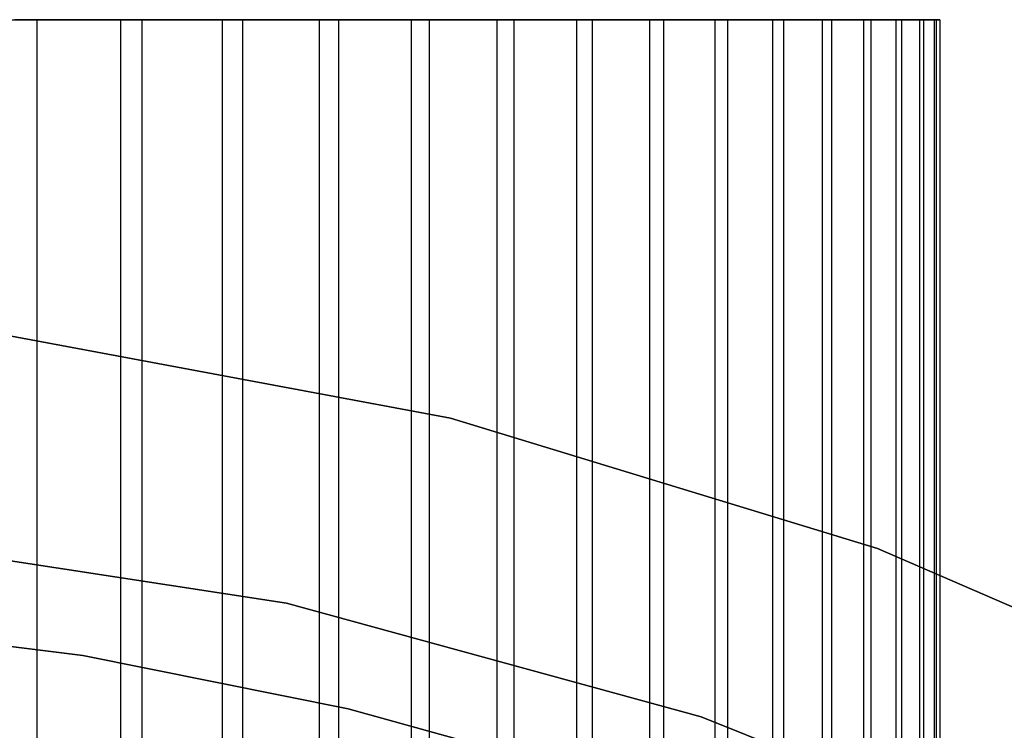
# Model space of a CAD drawing. Extents: x -172 to 172, y -29 to 28.
# Tile 522 of 656: x 3.65 to 10.45, y 22.89 to 27.8. Entities that reach past the tile are written whole.
import ezdxf

# ---------------------------------------------------------------- set-up
doc = ezdxf.new("R2010")
doc.units = 0
doc.header["$LTSCALE"] = 25.4
doc.layers.get('0').update_dxf_attribs({"linetype": 'CONTINUOUS'})

# ---------------------------------------------------------------- blocks, each defined once
blk = doc.blocks.new('RYFLO_AURA_STL')
at = {"color": 0}
for p, q in [((3.0165, 27.7997, -1252.7843), (3.7645, 27.7997, -1252.5145)), ((3.0165, 27.7997, -1252.7843), (3.7645, 27.7997, -1252.5145)), ((4.342, 27.7997, -1234.2419), (3.6126, 27.7997, -1233.9254)), ((4.342, 27.7997, -1234.2419), (3.6126, 27.7997, -1233.9254)), ((3.7645, 27.7997, -1252.5145), (3.7645, 20.2997, -1252.5145)), ((3.7645, 27.7997, -1252.5145), (4.4886, 27.7997, -1252.1862)), ((3.7645, 27.7997, -1252.5145), (3.7645, 20.2997, -1252.5145)), ((3.7645, 27.7997, -1252.5145), (4.4886, 27.7997, -1252.1862)), ((5.044, 27.7997, -1234.6154), (4.342, 27.7997, -1234.2419)), ((4.342, 27.7997, -1234.2419), (4.342, 20.2997, -1234.2419)), ((4.342, 27.7997, -1234.2419), (4.342, 20.2997, -1234.2419)), ((5.044, 27.7997, -1234.6154), (4.342, 27.7997, -1234.2419)), ((4.4886, 27.7997, -1252.1862), (4.4886, 20.2997, -1252.1862)), ((4.4886, 27.7997, -1252.1862), (5.1844, 27.7997, -1251.8013)), ((4.4886, 27.7997, -1252.1862), (4.4886, 20.2997, -1252.1862)), ((4.4886, 27.7997, -1252.1862), (5.1844, 27.7997, -1251.8013)), ((5.714, 27.7997, -1235.0435), (5.044, 27.7997, -1234.6154)), ((5.044, 27.7997, -1234.6154), (5.044, 20.2997, -1234.6154)), ((5.044, 27.7997, -1234.6154), (5.044, 20.2997, -1234.6154)), ((5.714, 27.7997, -1235.0435), (5.044, 27.7997, -1234.6154)), ((5.1844, 27.7997, -1251.8013), (5.1844, 20.2997, -1251.8013)), ((5.1844, 27.7997, -1251.8013), (5.8474, 27.7997, -1251.3623)), ((5.1844, 27.7997, -1251.8013), (5.1844, 20.2997, -1251.8013)), ((5.1844, 27.7997, -1251.8013), (5.8474, 27.7997, -1251.3623)), ((6.348, 27.7997, -1235.5233), (5.714, 27.7997, -1235.0435)), ((5.714, 27.7997, -1235.0435), (5.714, 20.2997, -1235.0435)), ((5.714, 27.7997, -1235.0435), (5.714, 20.2997, -1235.0435)), ((6.348, 27.7997, -1235.5233), (5.714, 27.7997, -1235.0435)), ((5.8474, 27.7997, -1251.3623), (5.8474, 20.2997, -1251.3623)), ((5.8474, 27.7997, -1251.3623), (6.4734, 27.7997, -1250.8721)), ((5.8474, 27.7997, -1251.3623), (5.8474, 20.2997, -1251.3623)), ((5.8474, 27.7997, -1251.3623), (6.4734, 27.7997, -1250.8721)), ((6.9418, 27.7997, -1236.0521), (6.348, 27.7997, -1235.5233)), ((6.348, 27.7997, -1235.5233), (6.348, 20.2997, -1235.5233)), ((6.348, 27.7997, -1235.5233), (6.348, 20.2997, -1235.5233)), ((6.9418, 27.7997, -1236.0521), (6.348, 27.7997, -1235.5233)), ((6.4734, 27.7997, -1250.8721), (6.4734, 20.2997, -1250.8721)), ((6.4734, 27.7997, -1250.8721), (7.0585, 27.7997, -1250.3337)), ((6.4734, 27.7997, -1250.8721), (6.4734, 20.2997, -1250.8721)), ((6.4734, 27.7997, -1250.8721), (7.0585, 27.7997, -1250.3337)), ((7.4918, 27.7997, -1236.6265), (6.9418, 27.7997, -1236.0521)), ((6.9418, 27.7997, -1236.0521), (6.9418, 20.2997, -1236.0521)), ((6.9418, 27.7997, -1236.0521), (6.9418, 20.2997, -1236.0521)), ((7.4918, 27.7997, -1236.6265), (6.9418, 27.7997, -1236.0521)), ((7.0585, 27.7997, -1250.3337), (7.0585, 20.2997, -1250.3337)), ((7.0585, 27.7997, -1250.3337), (7.599, 27.7997, -1249.7505)), ((7.0585, 27.7997, -1250.3337), (7.0585, 20.2997, -1250.3337)), ((7.0585, 27.7997, -1250.3337), (7.599, 27.7997, -1249.7505)), ((7.9943, 27.7997, -1237.2426), (7.4918, 27.7997, -1236.6265)), ((7.4918, 27.7997, -1236.6265), (7.4918, 20.2997, -1236.6265)), ((7.4918, 27.7997, -1236.6265), (7.4918, 20.2997, -1236.6265)), ((7.9943, 27.7997, -1237.2426), (7.4918, 27.7997, -1236.6265)), ((7.599, 27.7997, -1249.7505), (7.599, 20.2997, -1249.7505)), ((7.599, 27.7997, -1249.7505), (8.0915, 27.7997, -1249.1262)), ((7.599, 27.7997, -1249.7505), (7.599, 20.2997, -1249.7505)), ((7.599, 27.7997, -1249.7505), (8.0915, 27.7997, -1249.1262)), ((8.4464, 27.7997, -1237.8967), (7.9943, 27.7997, -1237.2426)), ((7.9943, 27.7997, -1237.2426), (7.9943, 20.2997, -1237.2426)), ((7.9943, 27.7997, -1237.2426), (7.9943, 20.2997, -1237.2426)), ((8.4464, 27.7997, -1237.8967), (7.9943, 27.7997, -1237.2426)), ((8.0915, 27.7997, -1249.1262), (8.0915, 20.2997, -1249.1262)), ((8.0915, 27.7997, -1249.1262), (8.5327, 27.7997, -1248.4647)), ((8.0915, 27.7997, -1249.1262), (8.0915, 20.2997, -1249.1262)), ((8.0915, 27.7997, -1249.1262), (8.5327, 27.7997, -1248.4647)), ((8.845, 27.7997, -1238.5847), (8.4464, 27.7997, -1237.8967)), ((8.4464, 27.7997, -1237.8967), (8.4464, 20.2997, -1237.8967)), ((8.4464, 27.7997, -1237.8967), (8.4464, 20.2997, -1237.8967)), ((8.845, 27.7997, -1238.5847), (8.4464, 27.7997, -1237.8967)), ((8.5327, 27.7997, -1248.4647), (8.5327, 20.2997, -1248.4647)), ((8.5327, 27.7997, -1248.4647), (8.9201, 27.7997, -1247.7704)), ((8.5327, 27.7997, -1248.4647), (8.5327, 20.2997, -1248.4647)), ((8.5327, 27.7997, -1248.4647), (8.9201, 27.7997, -1247.7704)), ((9.1877, 27.7997, -1239.3022), (8.845, 27.7997, -1238.5847)), ((8.845, 27.7997, -1238.5847), (8.845, 20.2997, -1238.5847)), ((8.845, 27.7997, -1238.5847), (8.845, 20.2997, -1238.5847)), ((9.1877, 27.7997, -1239.3022), (8.845, 27.7997, -1238.5847)), ((8.9201, 27.7997, -1247.7704), (8.9201, 20.2997, -1247.7704)), ((8.9201, 27.7997, -1247.7704), (9.251, 27.7997, -1247.0474)), ((8.9201, 27.7997, -1247.7704), (8.9201, 20.2997, -1247.7704)), ((8.9201, 27.7997, -1247.7704), (9.251, 27.7997, -1247.0474)), ((9.4723, 27.7997, -1240.0447), (9.1877, 27.7997, -1239.3022)), ((9.1877, 27.7997, -1239.3022), (9.1877, 20.2997, -1239.3022)), ((9.1877, 27.7997, -1239.3022), (9.1877, 20.2997, -1239.3022)), ((9.4723, 27.7997, -1240.0447), (9.1877, 27.7997, -1239.3022)), ((9.251, 27.7997, -1247.0474), (9.251, 20.2997, -1247.0474)), ((9.251, 27.7997, -1247.0474), (9.5234, 27.7997, -1246.3004)), ((9.251, 27.7997, -1247.0474), (9.251, 20.2997, -1247.0474)), ((9.251, 27.7997, -1247.0474), (9.5234, 27.7997, -1246.3004)), ((9.6971, 27.7997, -1240.8074), (9.4723, 27.7997, -1240.0447)), ((9.4723, 27.7997, -1240.0447), (9.4723, 20.2997, -1240.0447)), ((9.4723, 27.7997, -1240.0447), (9.4723, 20.2997, -1240.0447)), ((9.6971, 27.7997, -1240.8074), (9.4723, 27.7997, -1240.0447)), ((9.5234, 27.7997, -1246.3004), (9.5234, 20.2997, -1246.3004)), ((9.5234, 27.7997, -1246.3004), (9.7357, 27.7997, -1245.5341)), ((9.5234, 27.7997, -1246.3004), (9.5234, 20.2997, -1246.3004)), ((9.5234, 27.7997, -1246.3004), (9.7357, 27.7997, -1245.5341)), ((9.8605, 27.7997, -1241.5854), (9.6971, 27.7997, -1240.8074)), ((9.6971, 27.7997, -1240.8074), (9.6971, 20.2997, -1240.8074)), ((9.6971, 27.7997, -1240.8074), (9.6971, 20.2997, -1240.8074)), ((9.8605, 27.7997, -1241.5854), (9.6971, 27.7997, -1240.8074)), ((9.7357, 27.7997, -1245.5341), (9.7357, 20.2997, -1245.5341)), ((9.7357, 27.7997, -1245.5341), (9.8864, 27.7997, -1244.7534)), ((9.7357, 27.7997, -1245.5341), (9.7357, 20.2997, -1245.5341)), ((9.7357, 27.7997, -1245.5341), (9.8864, 27.7997, -1244.7534)), ((9.9616, 27.7997, -1242.3741), (9.8605, 27.7997, -1241.5854)), ((9.8605, 27.7997, -1241.5854), (9.8605, 20.2997, -1241.5854)), ((9.8605, 27.7997, -1241.5854), (9.8605, 20.2997, -1241.5854)), ((9.9616, 27.7997, -1242.3741), (9.8605, 27.7997, -1241.5854)), ((9.8864, 27.7997, -1244.7534), (9.8864, 20.2997, -1244.7534)), ((9.8864, 27.7997, -1244.7534), (9.9745, 27.7997, -1243.9631)), ((9.8864, 27.7997, -1244.7534), (9.8864, 20.2997, -1244.7534)), ((9.8864, 27.7997, -1244.7534), (9.9745, 27.7997, -1243.9631)), ((9.9997, 27.7997, -1243.1685), (9.9616, 27.7997, -1242.3741)), ((9.9616, 27.7997, -1242.3741), (9.9616, 20.2997, -1242.3741)), ((9.9616, 27.7997, -1242.3741), (9.9616, 20.2997, -1242.3741)), ((9.9997, 27.7997, -1243.1685), (9.9616, 27.7997, -1242.3741)), ((9.9745, 27.7997, -1243.9631), (9.9745, 20.2997, -1243.9631)), ((9.9745, 27.7997, -1243.9631), (9.9997, 27.7997, -1243.1685)), ((9.9745, 27.7997, -1243.9631), (9.9745, 20.2997, -1243.9631)), ((9.9745, 27.7997, -1243.9631), (9.9997, 27.7997, -1243.1685)), ((9.9997, 27.7997, -1243.1685), (9.9997, 20.2997, -1243.1685)), ((9.9997, 27.7997, -1243.1685), (9.9997, 20.2997, -1243.1685)), ((6.6202, 25.0459, 0), (3.5887, 25.6116, 0)), ((3.5887, 25.6116, -140), (6.6202, 25.0459, -140)), ((6.6202, 25.0459, 0), (3.5887, 25.6116, 0)), ((3.5887, 25.6116, -140), (6.6202, 25.0459, -140)), ((9.5694, 24.1443, 0), (6.6202, 25.0459, 0)), ((6.6202, 25.0459, -140), (9.5694, 24.1443, -140)), ((6.6202, 25.0459, 0), (6.6202, 25.0459, -140)), ((9.5694, 24.1443, 0), (6.6202, 25.0459, 0)), ((6.6202, 25.0459, -140), (9.5694, 24.1443, -140)), ((6.6202, 25.0459, 0), (6.6202, 25.0459, -140)), ((2.5534, 24.2188, 0), (5.4874, 23.7668, 0)), ((5.4874, 23.7668, -140), (2.5534, 24.2188, -140)), ((5.4874, 23.7668, -140), (2.5534, 24.2188, -140)), ((2.5534, 24.2188, 0), (5.4874, 23.7668, 0)), ((12.399, 22.9182, 0), (9.5694, 24.1443, 0)), ((9.5694, 24.1443, -140), (12.399, 22.9182, -140)), ((9.5694, 24.1443, 0), (9.5694, 24.1443, -140)), ((12.399, 22.9182, 0), (9.5694, 24.1443, 0)), ((9.5694, 24.1443, -140), (12.399, 22.9182, -140)), ((9.5694, 24.1443, 0), (9.5694, 24.1443, -140)), ((5.4874, 23.7668, 0), (8.3507, 22.9832, 0)), ((8.3507, 22.9832, -140), (5.4874, 23.7668, -140)), ((5.4874, 23.7668, -140), (5.4874, 23.7668, 0)), ((5.4874, 23.7668, -140), (5.4874, 23.7668, 0)), ((8.3507, 22.9832, -140), (5.4874, 23.7668, -140)), ((5.4874, 23.7668, 0), (8.3507, 22.9832, 0)), ((2.2244, 23.6367, -119), (4.0806, 23.4053, -119)), ((4.0806, 23.4053, -120), (2.2244, 23.6367, -120)), ((4.0806, 23.4053, -120), (2.2244, 23.6367, -120)), ((2.2244, 23.6367, -119), (4.0806, 23.4053, -119)), ((4.0806, 23.4053, -119), (4.0806, 23.4053, -120)), ((4.0806, 23.4053, -119), (5.9148, 23.0384, -119)), ((5.9148, 23.0384, -120), (4.0806, 23.4053, -120)), ((4.0806, 23.4053, -119), (4.0806, 23.4053, -120)), ((5.9148, 23.0384, -120), (4.0806, 23.4053, -120)), ((4.0806, 23.4053, -119), (5.9148, 23.0384, -119)), ((5.9148, 23.0384, -119), (5.9148, 23.0384, -120)), ((5.9148, 23.0384, -119), (7.7171, 22.5381, -119)), ((7.7171, 22.5381, -120), (5.9148, 23.0384, -120)), ((5.9148, 23.0384, -119), (5.9148, 23.0384, -120)), ((7.7171, 22.5381, -120), (5.9148, 23.0384, -120)), ((5.9148, 23.0384, -119), (7.7171, 22.5381, -119)), ((8.3507, 22.9832, 0), (11.1061, 21.8784, 0)), ((11.1061, 21.8784, -140), (8.3507, 22.9832, -140)), ((8.3507, 22.9832, -140), (8.3507, 22.9832, 0)), ((8.3507, 22.9832, -140), (8.3507, 22.9832, 0)), ((11.1061, 21.8784, -140), (8.3507, 22.9832, -140)), ((8.3507, 22.9832, 0), (11.1061, 21.8784, 0))]:
    blk.add_line(p, q, dxfattribs=at)

msp = doc.modelspace()

# ---------------------------------------------------------------- block references
at = {"color": 0}
msp.add_blockref('RYFLO_AURA_STL', (0, 0), dxfattribs=at)

doc.saveas('drawing.dxf')
